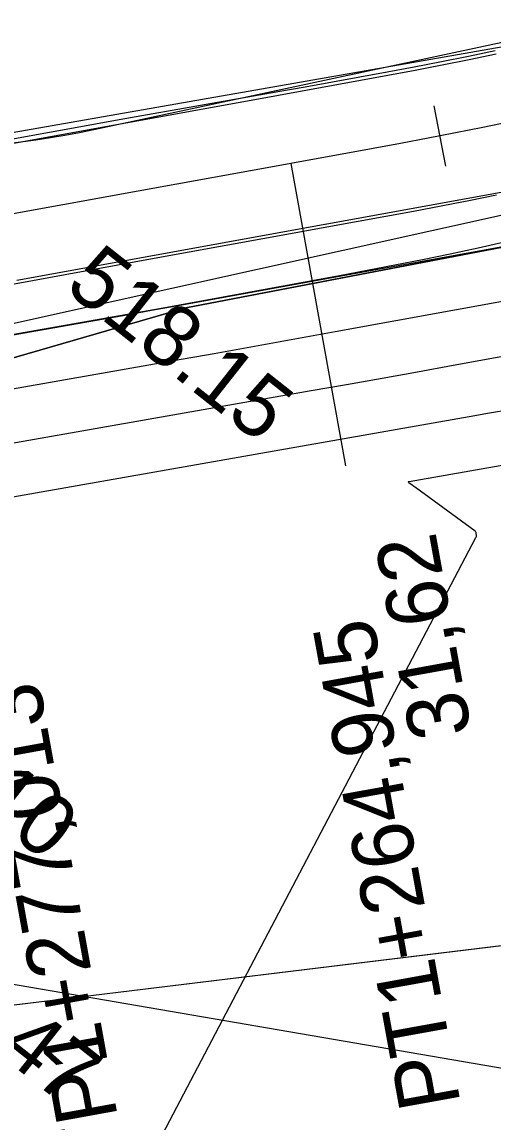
# Model space of a CAD drawing. Extents: x -636600 to -628587, y -1090963 to -1085869.
# Drawn here: x -629571.55 to -629556.21, y -1089681.76 to -1089645.96 of the extents above; entities that cross this region are included whole.
import ezdxf

# ---------------------------------------------------------------- set-up
doc = ezdxf.new("R2010")
doc.units = 0
for name, color, linetype in [('01_PARCELY_NÁVRH_PC', 7, 'Continuous'), ('21', 7, 'Continuous'), ('42', 7, 'Continuous'), ('Ex_Major Contours', 7, 'Continuous'), ('Ex_Minor Contours', 7, 'Continuous'), ('HEKTOMETRY20', 7, 'Continuous'), ('HL_BODY', 7, 'Continuous'), ('koty_vše', 7, 'Continuous'), ('PARCELY_NÁVRH_SILNICE_ŽELEZNICE', 7, 'Continuous'), ('POLOMERY', 7, 'Continuous'), ('situace_osa', 7, 'Continuous'), ('situace_těleso', 7, 'Continuous'), ('situace_vozovka', 7, 'Continuous')]:
    doc.layers.add(name, color=color, linetype=linetype)

msp = doc.modelspace()

# ---------------------------------------------------------------- linework, layer by layer
at = {"layer": '01_PARCELY_NÁVRH_PC'}
for points in [[(-629254.654, -1089739.869), (-629360.834, -1089658.331), (-629368.291, -1089654.325), (-629380.483, -1089650.342), (-629407.529, -1089646.03), (-629420.129, -1089642.952), (-629431.224, -1089638.631), (-629441.359, -1089632.253), (-629462.999, -1089614.168), (-629469.387, -1089611.971), (-629476.142, -1089612.42), (-629540.496, -1089642.406), (-629554.39, -1089646.509), (-629581.677, -1089651.277), (-629593.36, -1089654.473), (-629629.454, -1089670.47), (-629647.363, -1089680.417), (-629666.288, -1089692.668)], [(-629669.229, -1089703.189), (-629636.498, -1089682.368), (-629594.828, -1089663.555), (-629566.208, -1089655.26), (-629543.029, -1089650.823), (-629502.778, -1089630.854), (-629477.842, -1089619.529), (-629472.37, -1089618.387), (-629466.831, -1089619.344), (-629458.171, -1089625.363), (-629433.235, -1089646.243), (-629378.586, -1089656.962), (-629364.857, -1089662.954), (-629248.799, -1089751.038)]]:
    msp.add_lwpolyline(points, dxfattribs=at)
at = {"layer": '21'}
for p, q in [((-629523.373, -1089647.061), (-629566.208, -1089655.26)), ((-629566.208, -1089655.26), (-629594.828, -1089663.555)), ((-629593.679, -1089680.601), (-629530.665, -1089672.948))]:
    msp.add_line(p, q, dxfattribs=at)
at = {"layer": '42'}
for p, q in [((-629583.487, -1089658.352), (-629548.266, -1089650.552)), ((-629572.025, -1089677.242), (-629549.285, -1089681.146))]:
    msp.add_line(p, q, dxfattribs=at)
at = {"layer": 'Ex_Major Contours'}
for points in [[(-629554.328, -1089646.287), (-629569.206, -1089649.472), (-629569.676, -1089649.568), (-629570.149, -1089649.655), (-629570.622, -1089649.733), (-629571.098, -1089649.802), (-629573.003, -1089650.058)], [(-629555.659, -1089658.578), (-629556.32, -1089658.695), (-629556.98, -1089658.811), (-629574.39, -1089661.865)]]:
    msp.add_lwpolyline(points, dxfattribs=at)
at = {"layer": 'Ex_Minor Contours'}
for points in [[(-629551.638, -1089650.724), (-629571.718, -1089654.369)], [(-629552.539, -1089652.669), (-629566.531, -1089655.209), (-629567.332, -1089655.353), (-629568.133, -1089655.497), (-629568.935, -1089655.639), (-629569.736, -1089655.781), (-629574.13, -1089656.551)], [(-629553.441, -1089654.614), (-629561.343, -1089656.048), (-629562.659, -1089656.286), (-629563.975, -1089656.522), (-629565.292, -1089656.756), (-629566.609, -1089656.988), (-629574.217, -1089658.322)], [(-629574.304, -1089660.094), (-629562.129, -1089657.958), (-629560.973, -1089657.755), (-629559.817, -1089657.549), (-629558.662, -1089657.342), (-629557.507, -1089657.134), (-629552.887, -1089656.295)], [(-629567.31, -1089682.802), (-629556.761, -1089662.742), (-629556.753, -1089662.725), (-629556.748, -1089662.707), (-629556.746, -1089662.689), (-629556.747, -1089662.67), (-629556.754, -1089662.595), (-629556.758, -1089662.577), (-629556.765, -1089662.56), (-629556.775, -1089662.546), (-629556.789, -1089662.534), (-629558.726, -1089661.115), (-629558.753, -1089661.095), (-629558.78, -1089661.075), (-629558.807, -1089661.056), (-629558.834, -1089661.037), (-629558.943, -1089660.96), (-629558.963, -1089660.942), (-629558.967, -1089660.928), (-629558.957, -1089660.917), (-629558.932, -1089660.91), (-629551.832, -1089659.664)]]:
    msp.add_lwpolyline(points, dxfattribs=at)
at = {"layer": 'HEKTOMETRY20'}
msp.add_lwpolyline([(-629557.74, -1089650.65), (-629558.121, -1089648.687)], dxfattribs=at)
at = {"layer": 'HL_BODY'}
msp.add_lwpolyline([(-629562.792, -1089650.569), (-629561.011, -1089660.409)], dxfattribs=at)
at = {"layer": 'PARCELY_NÁVRH_SILNICE_ŽELEZNICE'}
for points in [[(-629239.774, -1089757.887), (-629364.857, -1089662.954), (-629378.586, -1089656.962), (-629444.439, -1089644.045), (-629521.798, -1089646.759), (-629566.208, -1089655.26), (-629594.828, -1089663.555), (-629636.498, -1089682.368), (-629669.229, -1089703.189)], [(-629683.036, -1089730.713), (-629659.95, -1089713.109), (-629620.725, -1089691.259), (-629593.679, -1089680.601), (-629530.665, -1089672.948), (-629510.564, -1089673.739), (-629468.307, -1089686.291), (-629442.518, -1089688.526), (-629376.409, -1089715.261), (-629331.288, -1089748.416)]]:
    msp.add_lwpolyline(points, dxfattribs=at)
at = {"layer": 'POLOMERY'}
msp.add_lwpolyline([(-629562.792, -1089650.569), (-629561.011, -1089660.409)], dxfattribs=at)
at = {"layer": 'situace_osa'}
msp.add_lwpolyline([(-629555.648, -1089649.211), (-629556.539, -1089649.393), (-629557.43, -1089649.571), (-629557.931, -1089649.669), (-629558.323, -1089649.744), (-629559.216, -1089649.914), (-629560.109, -1089650.08), (-629561.004, -1089650.244), (-629561.898, -1089650.407), (-629562.792, -1089650.569), (-629562.847, -1089650.579), (-629567.767, -1089651.47), (-629572.687, -1089652.361)], dxfattribs=at)
at = {"layer": 'situace_těleso'}
for points in [[(-629573.117, -1089649.987), (-629568.195, -1089649.106), (-629563.271, -1089648.235), (-629563.217, -1089648.225), (-629562.323, -1089648.066), (-629561.431, -1089647.906), (-629560.541, -1089647.745), (-629559.654, -1089647.582), (-629558.769, -1089647.416), (-629558.381, -1089647.341), (-629557.887, -1089647.245), (-629557.008, -1089647.07), (-629556.132, -1089646.89)], [(-629555.787, -1089653.114), (-629556.694, -1089653.32), (-629557.202, -1089653.43), (-629557.6, -1089653.514), (-629558.504, -1089653.7), (-629559.407, -1089653.878), (-629560.308, -1089654.05), (-629561.206, -1089654.218), (-629562.102, -1089654.384), (-629562.156, -1089654.394), (-629567.075, -1089655.293), (-629571.998, -1089656.165)]]:
    msp.add_lwpolyline(points, dxfattribs=at)
at = {"layer": 'situace_vozovka'}
for points in [[(-629556.107, -1089647.008), (-629556.984, -1089647.188), (-629557.864, -1089647.363), (-629558.358, -1089647.46), (-629558.746, -1089647.534), (-629559.631, -1089647.702), (-629560.518, -1089647.868), (-629561.408, -1089648.031), (-629562.3, -1089648.193), (-629563.193, -1089648.355), (-629563.248, -1089648.365), (-629568.168, -1089649.256), (-629573.088, -1089650.147)], [(-629556.107, -1089647.008), (-629556.984, -1089647.188), (-629557.864, -1089647.363), (-629558.358, -1089647.46), (-629558.746, -1089647.534), (-629559.631, -1089647.702), (-629560.518, -1089647.868), (-629561.408, -1089648.031), (-629562.3, -1089648.193), (-629563.193, -1089648.355), (-629563.248, -1089648.365), (-629568.168, -1089649.256), (-629573.088, -1089650.147)], [(-629556.093, -1089651.599), (-629556.996, -1089651.779), (-629557.503, -1089651.878), (-629557.899, -1089651.954), (-629558.8, -1089652.125), (-629559.7, -1089652.293), (-629560.599, -1089652.458), (-629561.496, -1089652.621), (-629562.392, -1089652.783), (-629562.446, -1089652.793), (-629567.366, -1089653.684), (-629572.286, -1089654.575)], [(-629556.093, -1089651.599), (-629556.996, -1089651.779), (-629557.503, -1089651.878), (-629557.899, -1089651.954), (-629558.8, -1089652.125), (-629559.7, -1089652.293), (-629560.599, -1089652.458), (-629561.496, -1089652.621), (-629562.392, -1089652.783), (-629562.446, -1089652.793), (-629567.366, -1089653.684), (-629572.286, -1089654.575)]]:
    msp.add_lwpolyline(points, dxfattribs=at)

# ---------------------------------------------------------------- texts
at = {"layer": 'HL_BODY'}
for s, p in [('PT1+264,945', (-629557.256, -1089681.156)), ('TP1+277,013', (-629568.13, -1089683.222))]:
    msp.add_text(s, height=2, rotation=100.2613, dxfattribs=at).set_placement(p)
at = {"layer": 'koty_vše'}
for s, p in [('518.15', (-629570.204, -1089654.655)), ('520.10', (-629577.201, -1089668.254)), ('519.47', (-629576.472, -1089676.281))]:
    msp.add_text(s, height=2, rotation=321.7265, dxfattribs=at).set_placement(p)
at = {"layer": 'POLOMERY'}
msp.add_text('31,62', height=2, rotation=100.2613, dxfattribs=at).set_placement((-629556.899, -1089669.091))

doc.saveas('drawing.dxf')
